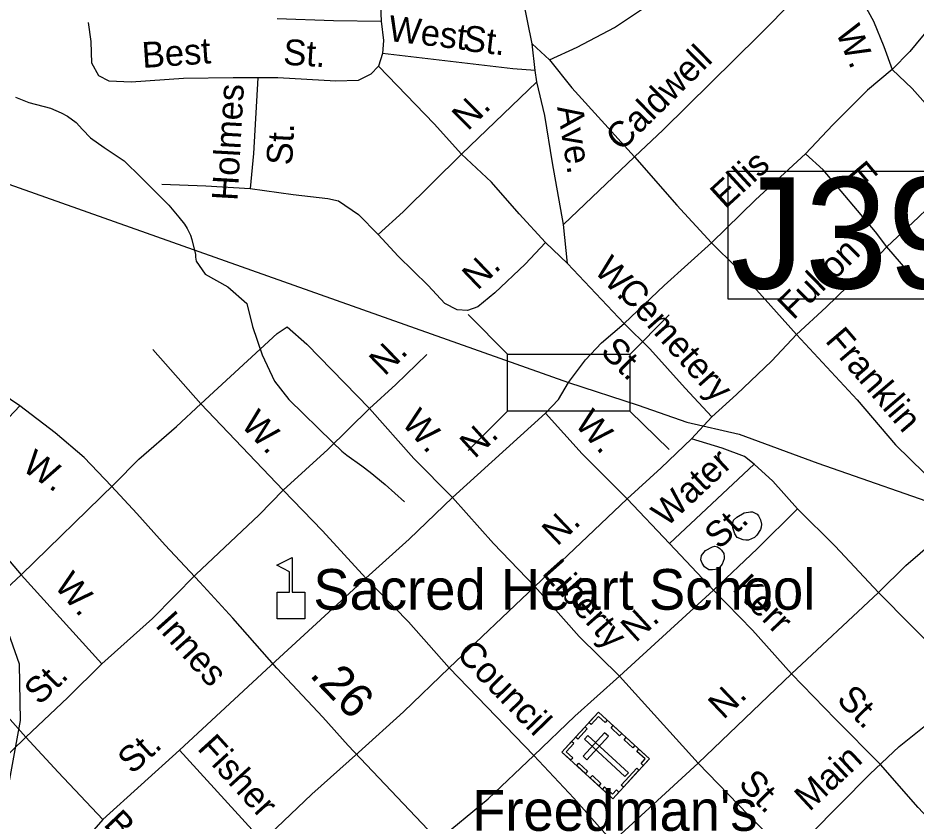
# Model space of a CAD drawing. Extents: x 1473865 to 1648260, y 639067 to 773536.
# Drawn here: x 1561252 to 1564563, y 701811 to 704771 of the extents above; entities that cross this region are included whole.
import ezdxf

# ---------------------------------------------------------------- set-up
doc = ezdxf.new("R2010")
doc.units = 0
for name, color, linetype in [('Exist Cultural Cemetery CELL', 7, 'Continuous'), ('Exist Cultural Cemetery Label', 7, 'Continuous'), ('Exist Cultural Educational Facility High CELL', 7, 'Continuous'), ('Exist Cultural Educational Facility High Label', 7, 'Continuous'), ('Exist Hydrographic Misc Water Feature', 7, 'Continuous'), ('Exist Railroad Mainline', 7, 'Continuous'), ('Exist Road Non-System Structure Non-Sys NCDOT Attributed CELL', 7, 'Continuous'), ('Exist Road Non-System Structure Non-Sys Other Number Label', 7, 'Continuous'), ('Exist Road Non-System Type 51', 7, 'Continuous'), ('Exist Road Non-System Type 51 Label', 7, 'Continuous'), ('Exist Road Primary US Label', 7, 'Continuous'), ('Exist Road Primary US UnDivided 4 Lane Attributed', 7, 'Continuous'), ('Exist Road Secondary Mileage Hundredths English Label', 7, 'Continuous'), ('Exist Road Secondary Type 51 Label', 7, 'Continuous'), ('Exist Road Secondary Type 51 Undivided 4 Lane Attributed', 7, 'Continuous')]:
    doc.layers.add(name, color=color, linetype=linetype)

msp = doc.modelspace()

# ---------------------------------------------------------------- linework, layer by layer
at = {"layer": 'Exist Cultural Cemetery CELL'}
for points in [[(1563257.6, 702065.8), (1563392.1, 702212.6), (1563579.9, 702040.6), (1563445.4, 701893.8)], [(1563424.1, 702183.4), (1563416.5, 702175), (1563392.7, 702196.7), (1563365.3, 702166.8), (1563357.1, 702174.3), (1563392.2, 702212.6)], [(1563307.7, 702120.4), (1563342.7, 702158.6), (1563351.1, 702150.9), (1563316.1, 702112.7)], [(1563470.3, 702125.6), (1563438.4, 702154.9), (1563446.1, 702163.3), (1563478, 702134)], [(1563335.4, 702049.9), (1563349.2, 702037.3), (1563428.7, 702124.1), (1563414.9, 702136.8)], [(1563352.9, 702126.4), (1563340.3, 702112.6), (1563489.8, 701975.7), (1563502.4, 701989.4)], [(1563518.9, 702081.1), (1563487, 702110.3), (1563494.7, 702118.7), (1563526.6, 702089.5)], [(1563289.6, 702036.5), (1563297.2, 702044.9), (1563273.5, 702066.6), (1563300.9, 702096.6), (1563292.7, 702104.1), (1563257.6, 702065.8)], [(1563557.5, 702016.2), (1563549, 702024), (1563563.9, 702040.2), (1563534.1, 702067.5), (1563541.6, 702075.7), (1563579.9, 702040.6)], [(1563344.2, 701986.4), (1563312.3, 702015.7), (1563320, 702024.1), (1563351.9, 701994.8)], [(1563475.8, 701943.9), (1563533.1, 702006.5), (1563541.5, 701998.8), (1563484.2, 701936.2)], [(1563393.8, 701941), (1563361.9, 701970.3), (1563369.6, 701978.7), (1563401.5, 701949.4)], [(1563467.7, 701918.2), (1563459.2, 701926), (1563444.4, 701909.8), (1563414.6, 701937.1), (1563407.1, 701928.9), (1563445.3, 701893.8)]]:
    msp.add_lwpolyline(points, close=True, dxfattribs=at)
at = {"layer": 'Exist Cultural Educational Facility High CELL'}
msp.add_lwpolyline([(1562207.6, 702556.7), (1562207.6, 702654.7), (1562253.6, 702654.7), (1562253.6, 702729.8), (1562206.6, 702754), (1562263.2, 702783.2), (1562263.2, 702654.7), (1562309.3, 702654.7), (1562309.3, 702556.7)], close=True, dxfattribs=at)
at = {"layer": 'Exist Hydrographic Misc Water Feature'}
for points in [[(1561242.2, 704478.9), (1561291.9, 704459.8), (1561371.4, 704438.5), (1561411.1, 704422.1), (1561434.9, 704409.3), (1561466.4, 704386.6), (1561489.9, 704359.8), (1561519.2, 704329.7), (1561570.2, 704294.2), (1561643.4, 704245.1), (1561706.2, 704183.9), (1561792.3, 704097.6), (1561808, 704080.9), (1561845, 704037.5), (1561866.4, 704011.6), (1561876.2, 703995.8), (1561887.6, 703971), (1561893.2, 703954.5), (1561906, 703899.3), (1561905.9, 703890.2), (1561909.4, 703874.5), (1561942.5, 703827.1), (1562025.1, 703780.3), (1562096.3, 703719), (1562116.5, 703634), (1562152.2, 703529.1), (1562198, 703432.1), (1562250, 703364.6), (1562411.1, 703207.9), (1562446.3, 703175.2), (1562464.3, 703159.3), (1562519.5, 703120.4), (1562551, 703096.8), (1562606.1, 703051.4), (1562676.6, 702987.5)], [(1563960.1, 702950.9), (1563977.1, 702942.4), (1563982.8, 702935.7), (1563990.1, 702921.6), (1563993, 702905.2), (1563992.4, 702894.5), (1563990, 702886.3), (1563976.6, 702864.5), (1563968, 702856.4), (1563945.5, 702846.2), (1563935.2, 702846.4), (1563925.7, 702847.4), (1563903.8, 702856.1), (1563894.9, 702870.2), (1563888.2, 702891.7), (1563887.1, 702909.8), (1563889.8, 702920.4), (1563902.5, 702930.8), (1563929.5, 702947.5), (1563952.5, 702951.1), (1563960.1, 702950.9)], [(1563812.5, 702821.8), (1563821.3, 702824.1), (1563831.1, 702822.3), (1563839.7, 702816.3), (1563845.3, 702809.7), (1563854.4, 702798), (1563855.9, 702784.8), (1563855.4, 702777.5), (1563848.4, 702757.9), (1563843.9, 702751.4), (1563833.2, 702740.1), (1563813, 702737.3), (1563798.9, 702736.8), (1563783.5, 702747.7), (1563774.3, 702761.9), (1563769.2, 702774.3), (1563772.1, 702790.6), (1563787, 702808.4), (1563812.5, 702821.8)], [(1561189.9, 701790), (1561261.8, 702182.4), (1561256.9, 702389.3), (1561176.9, 702617.4)]]:
    msp.add_lwpolyline(points, dxfattribs=at)
at = {"layer": 'Exist Railroad Mainline'}
msp.add_lwpolyline([(1559490.8, 704762.4), (1560555, 704393.9), (1563282.1, 703427.2), (1563538.3, 703343.6), (1563718, 703281.8), (1563910.5, 703237.2), (1564201.4, 703130.3), (1564708.1, 702953.3), (1564847.6, 702905.9), (1565013.1, 702846.3), (1565148.7, 702793), (1565264.3, 702741.8)], dxfattribs=at)
at = {"layer": 'Exist Road Non-System Structure Non-Sys NCDOT Attributed CELL'}
for p, q in [((1562911.2, 703678), (1563056.7, 703532.5)), ((1563507.4, 703531.5), (1563652.9, 703677)), ((1562911.2, 703176.5), (1563056.7, 703322)), ((1563507.4, 703322), (1563652.9, 703180.2))]:
    msp.add_line(p, q, dxfattribs=at)
msp.add_lwpolyline([(1563056.7, 703532.5), (1563507.4, 703532.5), (1563507.4, 703322), (1563056.7, 703322)], close=True, dxfattribs=at)
at = {"layer": 'Exist Road Non-System Structure Non-Sys Other Number Label'}
msp.add_lwpolyline([(1563870.7, 704207.1), (1565092.2, 704207.1), (1565092.2, 703734.6), (1563870.7, 703734.6)], close=True, dxfattribs=at)
at = {"layer": 'Exist Road Non-System Type 51'}
for p, q in [((1562578.5, 705034.2), (1562591, 704760)), ((1563148.2, 704676.3), (1563211.4, 704617.4)), ((1562595.4, 704639.9), (1562580.9, 704594.1)), ((1562886.6, 704269.8), (1563164.4, 704536.1)), ((1563263.4, 704010.7), (1563524.9, 704259.1)), ((1563277.5, 703866.3), (1563196.6, 703943.4)), ((1561926, 703348.8), (1561748.5, 703549.2)), ((1562229.9, 703030.5), (1561926, 703348.8)), ((1562853.8, 703003.8), (1563196.3, 703315.3)), ((1563735.2, 703219.9), (1563810.3, 703300.9)), ((1563654, 702834.8), (1563966.1, 703126.6)), ((1561606, 703052.9), (1561264.1, 702719.2)), ((1560988.7, 703039.5), (1561264.1, 702719.2)), ((1563157.7, 702675.5), (1563498.3, 702999)), ((1563654, 702834.8), (1563498.3, 702999)), ((1563815.8, 702662.6), (1563654, 702834.8)), ((1561264.1, 702719.2), (1561561.6, 702390.6)), ((1562201.5, 702400.5), (1562533.9, 702706.2)), ((1562841.5, 702375.8), (1563157.7, 702675.5)), ((1563469.6, 702345.3), (1563815.8, 702662.6)), ((1564103.9, 702354.5), (1564424.1, 702654.1)), ((1562201.5, 702400.5), (1561847.1, 702072.3)), ((1562841.5, 702375.8), (1563153.6, 702053.5)), ((1563469.6, 702345.3), (1563759.5, 702025)), ((1563759.5, 702025), (1564103.9, 702354.5)), ((1560912.2, 701764), (1561281.4, 702120.8)), ((1561847.1, 702072.3), (1561565.2, 701816.5)), ((1561847.1, 702072.3), (1562152.9, 701737)), ((1563443.5, 701735.3), (1563759.5, 702025)), ((1561565.2, 701816.5), (1561522.6, 701769.1))]:
    msp.add_line(p, q, dxfattribs=at)
for points in [[(1563211.4, 704617.4), (1563314, 704664.2), (1563451.1, 704736.2), (1563580.4, 704822.5), (1563721.8, 704928.6), (1563843.2, 705037), (1563954.8, 705141.4), (1564017.9, 705224.6)], [(1563810.3, 703300.9), (1563711.6, 703406.3), (1563581.5, 703552), (1563486.7, 703645.4), (1563277.5, 703866.3), (1563263.4, 704010.7), (1563222.3, 704237.2), (1563194.7, 704411.6), (1563164.4, 704536.1), (1563158.8, 704578.2), (1563148.2, 704676.3), (1563082.4, 704997.4)], [(1564993.5, 705013.2), (1564945.6, 705019.8), (1564871.5, 705004.9), (1564796.8, 704961.9), (1564695.2, 704849.1), (1564615.8, 704740.3), (1564540.5, 704647.4), (1564475.5, 704582)], [(1563524.9, 704259.1), (1563630.2, 704359.6), (1563983, 704706.9), (1564248.8, 704975.4)], [(1564248.8, 704975.4), (1564372.7, 704819.6), (1564405.9, 704759.1), (1564444.6, 704666.5), (1564475.5, 704582)], [(1562207, 704769.4), (1562415, 704762.4), (1562591, 704760)], [(1562136, 704550.1), (1562045.9, 704551.3), (1561861.8, 704547.8), (1561669.6, 704534.5), (1561587.6, 704537.8), (1561549.8, 704558.1), (1561524.4, 704604.5), (1561521.4, 704684.6), (1561512.4, 704754.8)], [(1562591, 704760), (1562600, 704687.8), (1562595.4, 704639.9)], [(1563158.8, 704578.2), (1563076.9, 704583.3), (1562595.4, 704639.9)], [(1563211.4, 704617.4), (1563294.2, 704514.3), (1563524.9, 704259.1)], [(1562580.9, 704594.1), (1562552.4, 704564.5), (1562506.1, 704541), (1562424.1, 704538.3), (1562210, 704551.2), (1562136, 704550.1)], [(1562886.6, 704269.8), (1562786.1, 704381.3), (1562580.9, 704594.1)], [(1564475.5, 704582), (1564384.5, 704505.4), (1564256.7, 704377.2), (1564155.3, 704270.4)], [(1564475.5, 704582), (1564548.7, 704511.1), (1564787.2, 704243.8)], [(1562136, 704550.1), (1562120.3, 704272.3), (1562108.5, 704142.5)], [(1562580.5, 703973.8), (1562671.8, 704056.6), (1562886.6, 704269.8)], [(1563196.6, 703943.4), (1563099.9, 704048.8), (1562997.4, 704166.3), (1562886.6, 704269.8)], [(1564155.3, 704270.4), (1563971, 704100.8), (1563808.9, 703943)], [(1564454.9, 703928.1), (1564413.6, 703982.8), (1564220.5, 704211.4), (1564155.3, 704270.4)], [(1563524.9, 704259.1), (1563680.6, 704080.9), (1563808.9, 703943)], [(1564787.2, 704243.8), (1564572.3, 704036.6), (1564454.9, 703928.1)], [(1561782.7, 704158.8), (1561944.6, 704152.6), (1562108.5, 704142.5)], [(1562108.5, 704142.5), (1562266.3, 704120.3), (1562394.3, 704106.5), (1562434.2, 704097.9), (1562507.6, 704046.9), (1562580.5, 703973.8)], [(1563196.6, 703943.4), (1563121.4, 703864.5), (1563010, 703757.9), (1562947.3, 703706.7), (1562909, 703693.3), (1562871, 703695.8), (1562825.3, 703718.6), (1562764.2, 703785.2), (1562653.5, 703892.9), (1562580.5, 703973.8)], [(1563808.9, 703943), (1563634.6, 703785.4), (1563486.7, 703645.4)], [(1563808.9, 703943), (1563901.7, 703851.7), (1564122.6, 703604.7)], [(1564454.9, 703928.1), (1564390.1, 703859), (1564231.9, 703705.1), (1564122.6, 703604.7)], [(1565084.1, 703241.3), (1565001.4, 703334.6), (1564735, 703622.3), (1564563.4, 703802.7), (1564454.9, 703928.1)], [(1563196.3, 703315.3), (1563244.9, 703364.5), (1563282.1, 703427.2), (1563344.9, 703511.4), (1563403.6, 703574.4), (1563486.7, 703645.4)], [(1561926, 703348.8), (1562207.6, 703608.8), (1562243.9, 703632.5), (1562317.2, 703569.4), (1562548.1, 703332.2)], [(1564122.6, 703604.7), (1564031.2, 703507.9), (1563901.4, 703383.7), (1563810.3, 703300.9)], [(1564122.6, 703604.7), (1564345.4, 703363.5), (1564487.3, 703197.5), (1564593.9, 703094.1), (1564631.3, 703043.5), (1564671, 703018.9), (1564705.7, 703003.4), (1564734.9, 702993.8), (1564782.6, 702983.4)], [(1562548.1, 703332.2), (1562645.4, 703420.9), (1562758.9, 703531.2)], [(1560988.7, 703039.5), (1561135.7, 703212.9), (1561258.4, 703341.8)], [(1561606, 703052.9), (1561697.2, 703145.7), (1561836.9, 703265.9), (1561926, 703348.8)], [(1562229.9, 703030.5), (1562394, 703180.2), (1562548.1, 703332.2)], [(1562548.1, 703332.2), (1562711.7, 703147.8), (1562853.8, 703003.8)], [(1563498.3, 702999), (1563332.3, 703165.2), (1563196.3, 703315.3)], [(1563498.3, 702999), (1563623.8, 703113.3), (1563735.2, 703219.9)], [(1563966.1, 703126.6), (1563930.4, 703155.2), (1563848.8, 703186.2), (1563735.2, 703219.9)], [(1564126, 702962.3), (1564035.2, 703063.6), (1563966.1, 703126.6)], [(1561907.7, 702720.6), (1562140.8, 702939.6), (1562229.9, 703030.5)], [(1562533.9, 702706.2), (1562374.1, 702880.5), (1562229.9, 703030.5)], [(1562533.9, 702706.2), (1562693.9, 702850), (1562853.8, 703003.8)], [(1563157.7, 702675.5), (1563005.7, 702833.7), (1562853.8, 703003.8)], [(1564424.1, 702654.1), (1564525.4, 702752.9), (1564675.3, 702882.8), (1564782.6, 702983.4)], [(1563815.8, 702662.6), (1563977.9, 702814.4), (1564126, 702962.3)], [(1564424.1, 702654.1), (1564264.3, 702824.4), (1564126, 702962.3)], [(1561264.1, 702719.2), (1561118.1, 702585.3), (1560980.1, 702449.4)], [(1561561.6, 702390.6), (1561748.1, 702558), (1561907.7, 702720.6)], [(1562533.9, 702706.2), (1562691.7, 702545.9), (1562841.5, 702375.8)], [(1563157.7, 702675.5), (1563321.3, 702491.3), (1563469.6, 702345.3)], [(1564103.9, 702354.5), (1563960.1, 702514.4), (1563815.8, 702662.6)], [(1564751.8, 702315.5), (1564666.9, 702408.9), (1564424.1, 702654.1)], [(1561281.4, 702120.8), (1561118, 702303.4), (1560980.1, 702449.4)], [(1561281.4, 702120.8), (1561435.7, 702266.5), (1561561.6, 702390.6)], [(1562507.3, 702064.4), (1562673.4, 702214.1), (1562841.5, 702375.8)], [(1563153.6, 702053.5), (1563305.6, 702197.3), (1563469.6, 702345.3)], [(1564431.7, 702019.9), (1564265.8, 702186.3), (1564103.9, 702354.5)], [(1561565.2, 701816.5), (1561399.7, 701990.9), (1561281.4, 702120.8)], [(1562152.9, 701737), (1562335.3, 701910.6), (1562507.3, 702064.4)], [(1562795.2, 701736.2), (1562985.3, 701893.6), (1563153.6, 702053.5)], [(1563153.6, 702053.5), (1563301.4, 701895.2), (1563443.5, 701735.3)], [(1563759.5, 702025), (1563945.1, 701832.4), (1564083.2, 701696.5)], [(1564759.2, 701659.9), (1564570.8, 701861.6), (1564431.7, 702019.9)]]:
    msp.add_lwpolyline(points, dxfattribs=at)
at = {"layer": 'Exist Road Primary US UnDivided 4 Lane Attributed'}
msp.add_lwpolyline([(1563418.5, 701065.5), (1563594.9, 701237.2), (1563771.2, 701394.7), (1563924.4, 701524), (1564063, 701651.1), (1564392.9, 701983.8), (1564501, 702085.5), (1564605.3, 702169.8), (1564751.8, 702315.5), (1564896, 702419.4), (1565077.7, 702609.3), (1565233.6, 702755.4)], dxfattribs=at)
at = {"layer": 'Exist Road Secondary Type 51 Undivided 4 Lane Attributed'}
msp.add_lwpolyline([(1563418.5, 701065.5), (1563096.9, 701409.9), (1562961, 701564), (1562808.7, 701731.7), (1562468.9, 702089.2), (1562375.5, 702194), (1562206.2, 702374.2), (1562044, 702559.6), (1561922.5, 702691.7), (1561794.2, 702828.1), (1561690.7, 702945), (1561597.1, 703045.2), (1561496.5, 703150.8), (1561389.1, 703241.8), (1561258.4, 703341.8), (1560962.9, 703542), (1560864.2, 703607.8), (1560782.6, 703677.6), (1560666, 703809), (1560614, 703906.9), (1560581.3, 704027.5), (1560569.9, 704231.4), (1560562.3, 704325.6), (1560555, 704393.9)], dxfattribs=at)

# ---------------------------------------------------------------- texts
at = {"layer": 'Exist Cultural Cemetery Label'}
msp.add_text("Freedman's", height=150, rotation=0, dxfattribs=at).set_placement((1562926.2, 701775.3))
at = {"layer": 'Exist Cultural Educational Facility High Label'}
msp.add_text('Sacred Heart School', height=150, dxfattribs=at).set_placement((1562340.8, 702590.2))
at = {"layer": 'Exist Road Non-System Structure Non-Sys Other Number Label'}
msp.add_text('J393', height=410.1, dxfattribs=at).set_placement((1563878.8, 703773.9))
at = {"layer": 'Exist Road Non-System Type 51 Label'}
for s, rotation, p in [('West', 353.3004, (1562613.8, 704687.2)), ('St.', 353.3004, (1562889.4, 704651.4)), ('W.', 292.6973, (1564265.5, 704721)), ('Best', 3.9662, (1561711.9, 704586.8)), ('St.', 356.5431, (1562228.3, 704599.4)), ('Caldwell', 44.5462, (1563475.8, 704276.6)), ('Holmes', 86.7814, (1562061.1, 704096)), ('N.', 44.7795, (1562910.3, 704352.4)), ('Ave.', 279.0184, (1563239.5, 704442.9)), ('St.', 86.7814, (1562262.2, 704226.9)), ('Ellis', 42.6126, (1563859, 704064.7)), ('E.', 310.1827, (1564301, 704192.4)), ('Fulton', 44.2092, (1564110, 703655.2)), ('W.', 313.4412, (1563372.2, 703837.8)), ('N.', 43.7362, (1562945.9, 703764.6)), ('Cemetery', 311.7662, (1563458.2, 703760.4)), ('Franklin', 310.5353, (1564224.8, 703580.2)), ('N.', 44.2006, (1562603.8, 703449)), ('St.', 315.4267, (1563395.6, 703537.6)), ('W.', 311.5719, (1562662.5, 703277.3)), ('W.', 313.6752, (1562069.6, 703269.6)), ('W.', 312.2002, (1563300.6, 703273.5)), ('N.', 42.2837, (1562935.3, 703144.5)), ('Water', 43.0832, (1563642.8, 702891.7)), ('N.', 43.5316, (1563240, 702821.6)), ('St.', 43.0832, (1563837.7, 702809.2)), ('Liberty', 311.6028, (1563180.8, 702723.6)), ('W.', 310.6931, (1561382.2, 702677.1)), ('Kerr', 314.2333, (1563882, 702665.2)), ('N.', 42.5131, (1563529, 702466.5)), ('Council', 314.0761, (1562863.9, 702423.4)), ('St.', 44.0158, (1561331.2, 702235.1)), ('N.', 43.7228, (1563853.1, 702182.7)), ('St.', 314.9101, (1564266.4, 702255.4)), ('St.', 42.2241, (1561673, 701980.7)), ('Fisher', 312.3586, (1561909.5, 702077)), ('St.', 313.9321, (1563904.4, 701945.5)), ('Bank', 313.5042, (1561563.9, 701796.8))]:
    msp.add_text(s, height=95, rotation=rotation, dxfattribs=at).set_placement(p)
at = {"layer": 'Exist Road Primary US Label'}
msp.add_text('Main', height=95, rotation=42.8532, dxfattribs=at).set_placement((1564169.7, 701843.9))
at = {"layer": 'Exist Road Secondary Mileage Hundredths English Label'}
msp.add_text('.26', height=125, rotation=313.9097, dxfattribs=at).set_placement((1562323.5, 702347.9))
at = {"layer": 'Exist Road Secondary Type 51 Label'}
for s, rotation, p in [('W.', 326.216, (1561262.1, 703106.8)), ('Innes', 311.7782, (1561754.2, 702531.8))]:
    msp.add_text(s, height=95, rotation=rotation, dxfattribs=at).set_placement(p)

doc.saveas('drawing.dxf')
